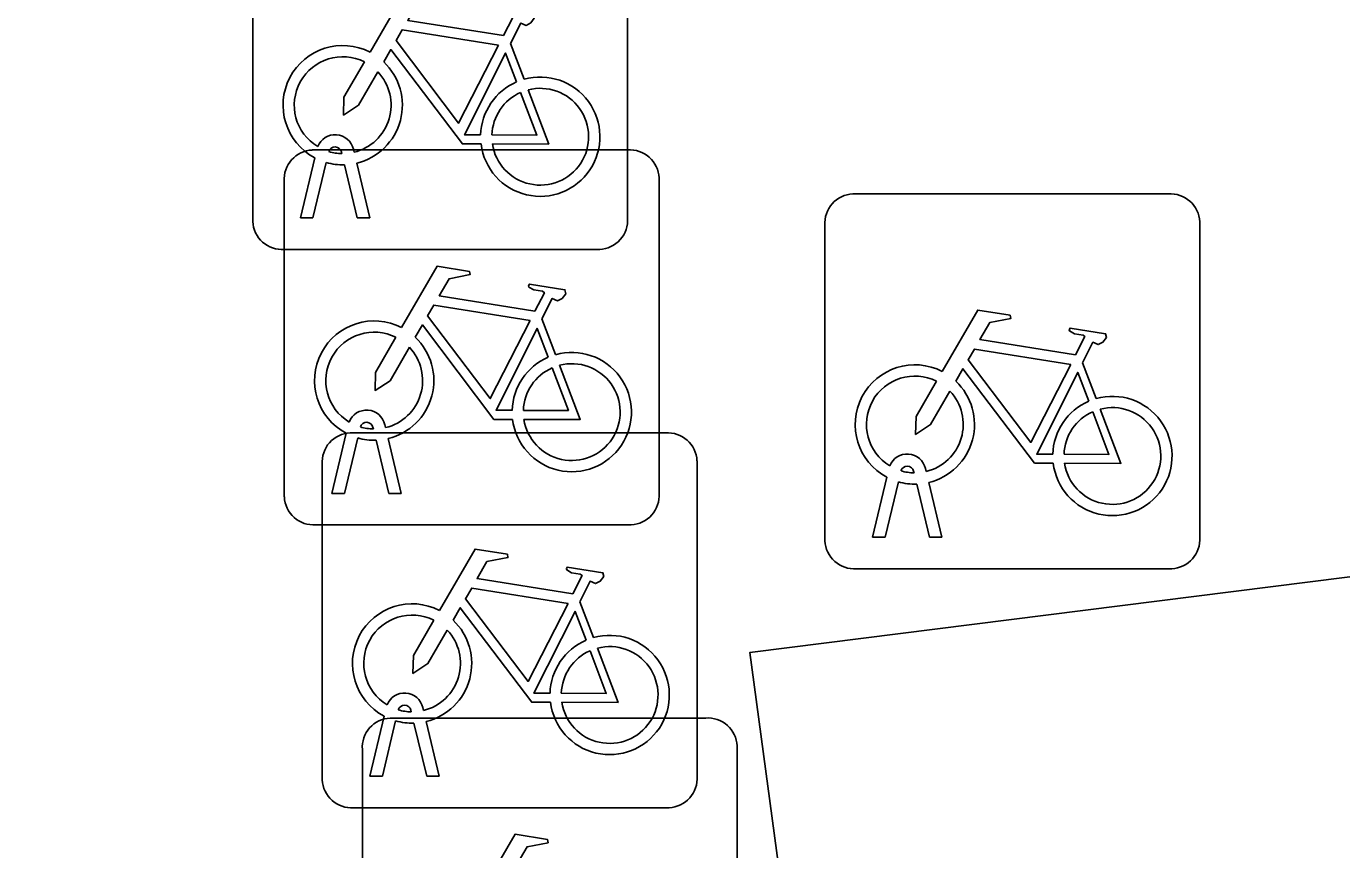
# Model space of a CAD drawing. Extents: x 162157 to 163165, y 378998 to 380775.
# Drawn here: x 162189.983 to 162193.489, y 379858.554 to 379860.748 of the extents above; entities that cross this region are included whole.
import ezdxf

# ---------------------------------------------------------------- set-up
doc = ezdxf.new("R2010")
doc.units = 0
doc.layers.add('IMGEO_Fietsenrek', color=7, linetype='Continuous')
doc.layers.add('IMGEO_Voetpad_open', color=7, linetype='Continuous')

msp = doc.modelspace()

# ---------------------------------------------------------------- linework, layer by layer
at = {"layer": 'IMGEO_Fietsenrek'}
for p, q in [((162190.5865, 379860.2279), (162190.5865, 379861.0688)), ((162190.5865, 379861.0688), (162190.5865, 379860.2279)), ((162191.5855, 379861.0781), (162191.5855, 379860.2372)), ((162191.5855, 379860.2372), (162191.5855, 379861.0781)), ((162191.2732, 379860.7022), (162191.3095, 379860.607)), ((162190.7449, 379860.4185), (162191.5858, 379860.4185)), ((162191.5858, 379860.4185), (162190.7449, 379860.4185)), ((162190.8546, 379860.4204), (162190.8564, 379860.4125)), ((162190.7135, 379860.2373), (162190.7518, 379860.3973)), ((162190.7822, 379860.3851), (162190.7469, 379860.2373)), ((162190.8239, 379860.4089), (162190.8229, 379860.4132)), ((162190.865, 379860.2373), (162190.8311, 379860.379)), ((162190.8634, 379860.3833), (162190.8984, 379860.2373)), ((162191.6695, 379860.3441), (162191.6695, 379859.5032)), ((162191.6695, 379859.5032), (162191.6695, 379860.3441)), ((162190.6705, 379859.4939), (162190.6705, 379860.3348)), ((162190.6705, 379860.3348), (162190.6705, 379859.4939)), ((162192.1859, 379860.3015), (162193.0268, 379860.3015)), ((162193.0268, 379860.3015), (162192.1859, 379860.3015)), ((162190.7469, 379860.2373), (162190.7135, 379860.2373)), ((162190.8984, 379860.2373), (162190.865, 379860.2373)), ((162192.1115, 379859.3769), (162192.1115, 379860.2178)), ((162192.1115, 379860.2178), (162192.1115, 379859.3769)), ((162193.1105, 379860.2271), (162193.1105, 379859.3862)), ((162193.1105, 379859.3862), (162193.1105, 379860.2271)), ((162191.5111, 379860.1535), (162190.6702, 379860.1535)), ((162190.6702, 379860.1535), (162191.5111, 379860.1535)), ((162191.3572, 379859.9682), (162191.3935, 379859.873)), ((162192.7982, 379859.8512), (162192.8345, 379859.756)), ((162190.9079, 379859.6749), (162190.9069, 379859.6792)), ((162190.9386, 379859.6864), (162190.9404, 379859.6785)), ((162190.7975, 379859.5033), (162190.8358, 379859.6633)), ((162190.8662, 379859.6511), (162190.8309, 379859.5033)), ((162190.8459, 379859.6645), (162191.6868, 379859.6645)), ((162191.6868, 379859.6645), (162190.8459, 379859.6645)), ((162190.949, 379859.5033), (162190.9151, 379859.645)), ((162190.9474, 379859.6493), (162190.9824, 379859.5033)), ((162190.7715, 379858.7399), (162190.7715, 379859.5808)), ((162190.7715, 379859.5808), (162190.7715, 379858.7399)), ((162191.7705, 379859.5901), (162191.7705, 379858.7492)), ((162191.7705, 379858.7492), (162191.7705, 379859.5901)), ((162192.2385, 379859.3863), (162192.2768, 379859.5463)), ((162192.3489, 379859.5579), (162192.3479, 379859.5622)), ((162192.3796, 379859.5694), (162192.3814, 379859.5615)), ((162190.8309, 379859.5033), (162190.7975, 379859.5033)), ((162190.9824, 379859.5033), (162190.949, 379859.5033)), ((162192.3072, 379859.5341), (162192.2719, 379859.3863)), ((162192.39, 379859.3863), (162192.3561, 379859.528)), ((162192.3884, 379859.5323), (162192.4234, 379859.3863)), ((162191.5951, 379859.4195), (162190.7542, 379859.4195)), ((162190.7542, 379859.4195), (162191.5951, 379859.4195)), ((162192.2719, 379859.3863), (162192.2385, 379859.3863)), ((162192.4234, 379859.3863), (162192.39, 379859.3863)), ((162193.0361, 379859.3025), (162192.1952, 379859.3025)), ((162192.1952, 379859.3025), (162193.0361, 379859.3025)), ((162191.4582, 379859.2142), (162191.4945, 379859.119)), ((162190.8985, 379858.7493), (162190.9368, 379858.9093)), ((162191.0089, 379858.9209), (162191.0079, 379858.9252)), ((162191.0396, 379858.9324), (162191.0414, 379858.9245)), ((162190.9672, 379858.8971), (162190.9319, 379858.7493)), ((162190.9529, 379858.9045), (162191.7938, 379858.9045)), ((162191.7938, 379858.9045), (162190.9529, 379858.9045)), ((162191.05, 379858.7493), (162191.0161, 379858.891)), ((162191.0484, 379858.8953), (162191.0834, 379858.7493)), ((162190.8785, 379857.9799), (162190.8785, 379858.8208)), ((162190.8785, 379858.8208), (162190.8785, 379857.9799)), ((162191.8775, 379858.8301), (162191.8775, 379857.9892)), ((162191.8775, 379857.9892), (162191.8775, 379858.8301)), ((162190.9319, 379858.7493), (162190.8985, 379858.7493)), ((162191.0834, 379858.7493), (162191.05, 379858.7493)), ((162191.6961, 379858.6655), (162190.8552, 379858.6655)), ((162190.8552, 379858.6655), (162191.6961, 379858.6655))]:
    msp.add_line(p, q, dxfattribs=at)
for points in [[(162190.8991, 379860.6792), (162190.9938, 379860.8427), (162191.08, 379860.8289), (162191.0817, 379860.8202), (162191.0256, 379860.8093), (162190.9994, 379860.764), (162191.2546, 379860.7232)], [(162191.2546, 379860.7232), (162191.2796, 379860.772), (162191.2745, 379860.776), (162191.2513, 379860.7797), (162191.2386, 379860.7872), (162191.2376, 379860.7903), (162191.2398, 379860.7949), (162191.3346, 379860.7798), (162191.3369, 379860.7695), (162191.3275, 379860.7571), (162191.3151, 379860.7507), (162191.3006, 379860.7569), (162191.2732, 379860.7022)], [(162191.2417, 379860.698), (162190.9849, 379860.739), (162190.9682, 379860.7102), (162191.1352, 379860.4899), (162191.2417, 379860.698)], [(162191.1948, 379860.4345), (162191.1451, 379860.4346), (162190.9544, 379860.6863), (162190.9354, 379860.6535)], [(162191.2897, 379860.6), (162191.2604, 379860.6768), (162191.151, 379860.4587), (162191.1937, 379860.4586)], [(162190.9198, 379860.6267), (162190.8682, 379860.5375), (162190.8283, 379860.5115), (162190.8295, 379860.559), (162190.884, 379860.6532)], [(162191.2237, 379860.4585), (162191.3436, 379860.4583), (162191.3004, 379860.5719)], [(162191.3202, 379860.5788), (162191.3752, 379860.4342), (162191.2251, 379860.4345)], [(162190.9831, 379859.9452), (162191.0778, 379860.1087), (162191.164, 379860.0949), (162191.1657, 379860.0862), (162191.1096, 379860.0753), (162191.0834, 379860.03), (162191.3386, 379859.9892)], [(162191.3386, 379859.9892), (162191.3636, 379860.038), (162191.3585, 379860.042), (162191.3353, 379860.0457), (162191.3226, 379860.0532), (162191.3216, 379860.0563), (162191.3238, 379860.0609), (162191.4186, 379860.0458), (162191.4209, 379860.0355), (162191.4115, 379860.0231), (162191.3991, 379860.0167), (162191.3846, 379860.0229), (162191.3572, 379859.9682)], [(162191.3257, 379859.964), (162191.0689, 379860.005), (162191.0522, 379859.9762), (162191.2192, 379859.7559), (162191.3257, 379859.964)], [(162192.4241, 379859.8282), (162192.5188, 379859.9917), (162192.605, 379859.9779), (162192.6067, 379859.9692), (162192.5506, 379859.9583), (162192.5244, 379859.913), (162192.7796, 379859.8722)], [(162191.2788, 379859.7005), (162191.2291, 379859.7006), (162191.0384, 379859.9523), (162191.0194, 379859.9195)], [(162191.3737, 379859.866), (162191.3444, 379859.9428), (162191.235, 379859.7247), (162191.2777, 379859.7246)], [(162192.7796, 379859.8722), (162192.8046, 379859.921), (162192.7995, 379859.925), (162192.7763, 379859.9287), (162192.7636, 379859.9362), (162192.7626, 379859.9393), (162192.7648, 379859.9439), (162192.8596, 379859.9288), (162192.8619, 379859.9185), (162192.8525, 379859.9061), (162192.8401, 379859.8997), (162192.8256, 379859.9059), (162192.7982, 379859.8512)], [(162191.0038, 379859.8927), (162190.9522, 379859.8035), (162190.9123, 379859.7775), (162190.9135, 379859.825), (162190.968, 379859.9192)], [(162192.7667, 379859.847), (162192.5099, 379859.888), (162192.4932, 379859.8592), (162192.6602, 379859.6389), (162192.7667, 379859.847)], [(162191.3077, 379859.7245), (162191.4276, 379859.7243), (162191.3844, 379859.8379)], [(162191.4042, 379859.8448), (162191.4592, 379859.7002), (162191.3091, 379859.7005)], [(162192.7198, 379859.5835), (162192.6701, 379859.5836), (162192.4794, 379859.8353), (162192.4604, 379859.8025)], [(162192.8147, 379859.749), (162192.7854, 379859.8258), (162192.676, 379859.6077), (162192.7187, 379859.6076)], [(162192.4448, 379859.7757), (162192.3932, 379859.6865), (162192.3533, 379859.6605), (162192.3545, 379859.708), (162192.409, 379859.8022)], [(162192.7487, 379859.6075), (162192.8686, 379859.6073), (162192.8254, 379859.7209)], [(162192.8452, 379859.7278), (162192.9002, 379859.5832), (162192.7501, 379859.5835)], [(162191.0841, 379859.1912), (162191.1788, 379859.3547), (162191.265, 379859.3409), (162191.2667, 379859.3322), (162191.2106, 379859.3213), (162191.1844, 379859.276), (162191.4396, 379859.2352)], [(162191.4396, 379859.2352), (162191.4646, 379859.284), (162191.4595, 379859.288), (162191.4363, 379859.2917), (162191.4236, 379859.2992), (162191.4226, 379859.3023), (162191.4248, 379859.3069), (162191.5196, 379859.2918), (162191.5219, 379859.2815), (162191.5125, 379859.2691), (162191.5001, 379859.2627), (162191.4856, 379859.2689), (162191.4582, 379859.2142)], [(162191.4267, 379859.21), (162191.1699, 379859.251), (162191.1532, 379859.2222), (162191.3202, 379859.0019), (162191.4267, 379859.21)], [(162191.3798, 379858.9465), (162191.3301, 379858.9466), (162191.1394, 379859.1983), (162191.1204, 379859.1655)], [(162191.4747, 379859.112), (162191.4454, 379859.1888), (162191.336, 379858.9707), (162191.3787, 379858.9706)], [(162191.1048, 379859.1387), (162191.0532, 379859.0495), (162191.0133, 379859.0235), (162191.0145, 379859.071), (162191.069, 379859.1652)], [(162191.4087, 379858.9705), (162191.5286, 379858.9703), (162191.4854, 379859.0839)], [(162191.5052, 379859.0908), (162191.5602, 379858.9462), (162191.4101, 379858.9465)], [(162191.1911, 379858.4312), (162191.2858, 379858.5947), (162191.372, 379858.5809), (162191.3737, 379858.5722), (162191.3176, 379858.5613), (162191.2914, 379858.516), (162191.5466, 379858.4752)]]:
    msp.add_lwpolyline(points, dxfattribs=at)
for centre, radius, start, end in [((162190.8261, 379860.5379), 0.159, 62.6766, 242.1369), ((162190.8261, 379860.5379), 0.129, 63.3192, 238.903), ((162190.8261, 379860.5379), 0.129, 283.6043, 43.4302), ((162190.8261, 379860.5379), 0.159, 283.5766, 46.6042), ((162191.3527, 379860.4539), 0.159, 113.3408, 178.3217), ((162191.3527, 379860.4539), 0.159, 187.0065, 105.7708), ((162191.3527, 379860.4539), 0.129, 113.923, 177.9556), ((162191.3527, 379860.4539), 0.129, 188.6715, 104.5883), ((162190.8059, 379860.4093), 0.0499, 12.8025, 158.6934), ((162190.7482, 379860.3406), 0.0779, 92.4484, 184.2845), ((162190.7482, 379860.3406), 0.0779, 92.4484, 184.2845), ((162190.8059, 379860.4093), 0.0174, 12.8025, 163.4502), ((162190.8261, 379860.5379), 0.129, 253.415, 269.0204), ((162191.5916, 379860.3408), 0.0779, 2.4484, 94.2845), ((162191.5916, 379860.3408), 0.0779, 2.4484, 94.2845), ((162190.8261, 379860.5379), 0.159, 253.9967, 271.7867), ((162192.1892, 379860.2236), 0.0779, 92.4484, 184.2845), ((162192.1892, 379860.2236), 0.0779, 92.4484, 184.2845), ((162193.0326, 379860.2238), 0.0779, 2.4484, 94.2845), ((162193.0326, 379860.2238), 0.0779, 2.4484, 94.2845), ((162190.6644, 379860.2312), 0.0779, 182.4484, 274.2845), ((162190.6644, 379860.2312), 0.0779, 182.4484, 274.2845), ((162191.5078, 379860.2314), 0.0779, 272.4484, 4.2845), ((162191.5078, 379860.2314), 0.0779, 272.4484, 4.2845), ((162190.9101, 379859.8039), 0.159, 62.6766, 242.1369), ((162190.9101, 379859.8039), 0.129, 63.3192, 238.903), ((162190.9101, 379859.8039), 0.129, 283.6043, 43.4302), ((162190.9101, 379859.8039), 0.159, 283.5766, 46.6042), ((162191.4367, 379859.7199), 0.159, 113.3408, 178.3217), ((162191.4367, 379859.7199), 0.159, 187.0065, 105.7708), ((162191.4367, 379859.7199), 0.129, 113.923, 177.9556), ((162191.4367, 379859.7199), 0.129, 188.6715, 104.5883), ((162192.3511, 379859.6869), 0.159, 62.6766, 242.1369), ((162192.3511, 379859.6869), 0.129, 63.3192, 238.903), ((162192.3511, 379859.6869), 0.159, 283.5766, 46.6042), ((162192.3511, 379859.6869), 0.129, 283.6043, 43.4302), ((162192.8777, 379859.6029), 0.159, 113.3408, 178.3217), ((162192.8777, 379859.6029), 0.159, 187.0065, 105.7708), ((162190.8899, 379859.6753), 0.0499, 12.8025, 158.6934), ((162192.8777, 379859.6029), 0.129, 113.923, 177.9556), ((162192.8777, 379859.6029), 0.129, 188.6715, 104.5883), ((162190.8899, 379859.6753), 0.0174, 12.8025, 163.4502), ((162190.9101, 379859.8039), 0.129, 253.415, 269.0204), ((162190.8492, 379859.5866), 0.0779, 92.4484, 184.2845), ((162190.8492, 379859.5866), 0.0779, 92.4484, 184.2845), ((162190.9101, 379859.8039), 0.159, 253.9967, 271.7867), ((162191.6926, 379859.5868), 0.0779, 2.4484, 94.2845), ((162191.6926, 379859.5868), 0.0779, 2.4484, 94.2845), ((162192.3309, 379859.5583), 0.0499, 12.8025, 158.6934), ((162192.3309, 379859.5583), 0.0174, 12.8025, 163.4502), ((162192.3511, 379859.6869), 0.129, 253.415, 269.0204), ((162191.5918, 379859.4974), 0.0779, 272.4484, 4.2845), ((162191.5918, 379859.4974), 0.0779, 272.4484, 4.2845), ((162192.3511, 379859.6869), 0.159, 253.9967, 271.7867), ((162190.7484, 379859.4972), 0.0779, 182.4484, 274.2845), ((162190.7484, 379859.4972), 0.0779, 182.4484, 274.2845), ((162192.1894, 379859.3802), 0.0779, 182.4484, 274.2845), ((162192.1894, 379859.3802), 0.0779, 182.4484, 274.2845), ((162193.0328, 379859.3804), 0.0779, 272.4484, 4.2845), ((162193.0328, 379859.3804), 0.0779, 272.4484, 4.2845), ((162191.0111, 379859.0499), 0.159, 62.6766, 242.1369), ((162191.0111, 379859.0499), 0.129, 63.3192, 238.903), ((162191.0111, 379859.0499), 0.159, 283.5766, 46.6042), ((162191.0111, 379859.0499), 0.129, 283.6043, 43.4302), ((162191.5377, 379858.9659), 0.159, 187.0065, 105.7708), ((162191.5377, 379858.9659), 0.159, 113.3408, 178.3217), ((162191.5377, 379858.9659), 0.129, 113.923, 177.9556), ((162191.5377, 379858.9659), 0.129, 188.6715, 104.5883), ((162190.9909, 379858.9213), 0.0499, 12.8025, 158.6934), ((162190.9909, 379858.9213), 0.0174, 12.8025, 163.4502), ((162191.0111, 379859.0499), 0.129, 253.415, 269.0204), ((162190.9562, 379858.8266), 0.0779, 92.4484, 184.2845), ((162190.9562, 379858.8266), 0.0779, 92.4484, 184.2845), ((162191.0111, 379859.0499), 0.159, 253.9967, 271.7867), ((162191.7996, 379858.8268), 0.0779, 2.4484, 94.2845), ((162191.7996, 379858.8268), 0.0779, 2.4484, 94.2845), ((162190.8494, 379858.7432), 0.0779, 182.4484, 274.2845), ((162190.8494, 379858.7432), 0.0779, 182.4484, 274.2845), ((162191.6928, 379858.7434), 0.0779, 272.4484, 4.2845), ((162191.6928, 379858.7434), 0.0779, 272.4484, 4.2845)]:
    msp.add_arc(centre, radius, start, end, dxfattribs=at)
at = {"layer": 'IMGEO_Voetpad_open'}
msp.add_lwpolyline([(162203.264, 379863.924), (162199.253, 379863.376), (162197.167, 379859.742), (162191.911, 379859.079), (162193.42, 379847.877), (162181.579, 379846.277)], dxfattribs=at)

doc.saveas('drawing.dxf')
